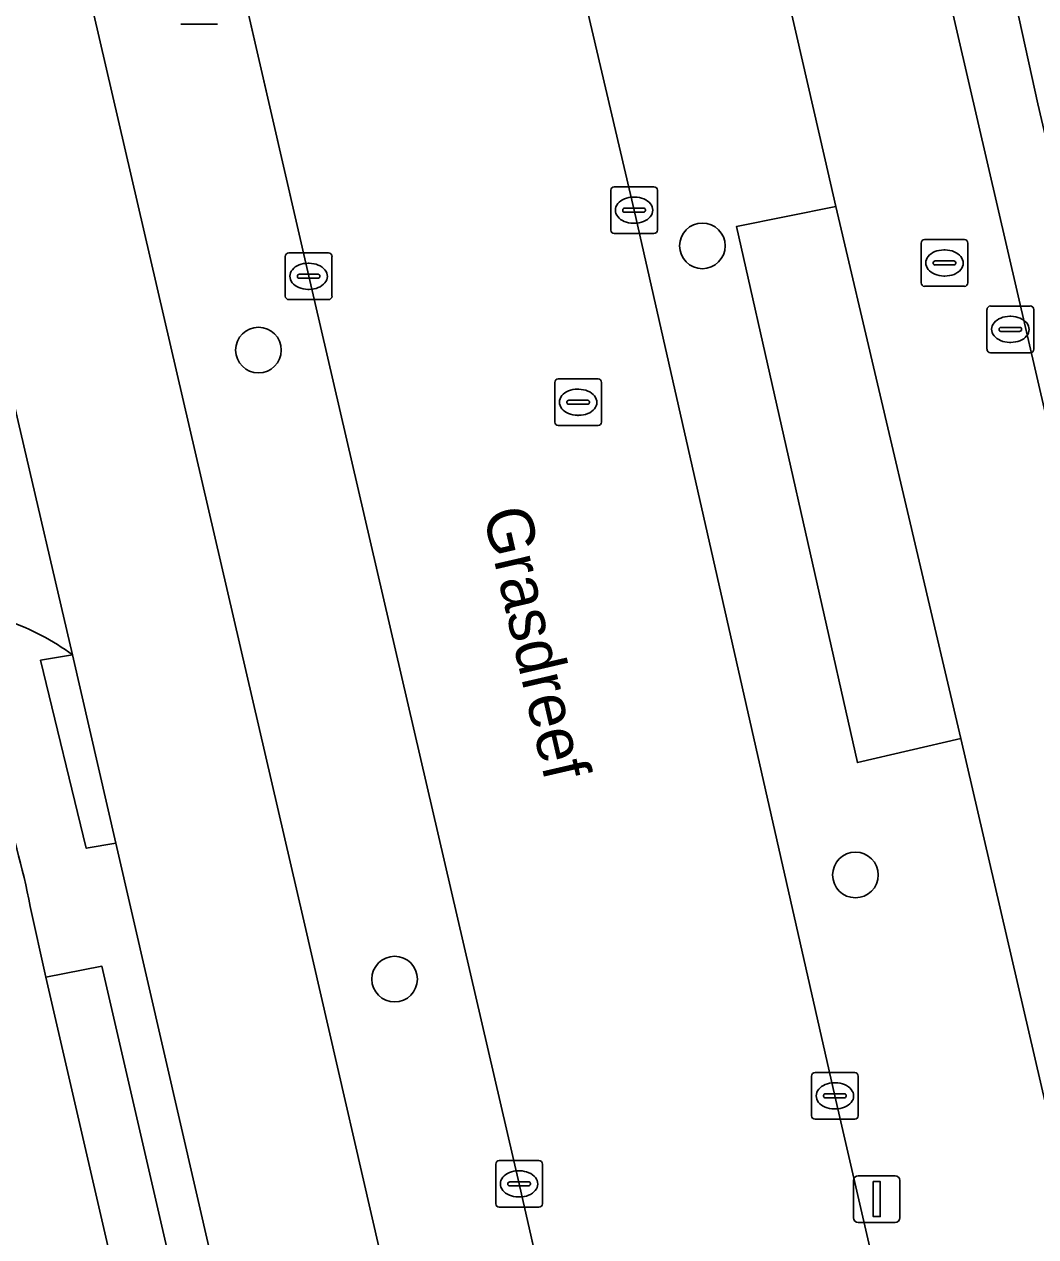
# Model space of a CAD drawing. Extents: x 156412 to 157779, y 382335 to 383768.
# Drawn here: x 156903.96 to 156925.64, y 383326.08 to 383352.06 of the extents above; entities that cross this region are included whole.
import ezdxf

# ---------------------------------------------------------------- set-up
doc = ezdxf.new("R2010")
doc.units = 0
for name, color, linetype in [('IMGEO_Berm_groen', 7, 'Continuous'), ('IMGEO_Berm_open', 7, 'Continuous'), ('IMGEO_Boom', 7, 'Continuous'), ('IMGEO_Fietspad_gesloten', 7, 'Continuous'), ('IMGEO_Groenvoorziening', 7, 'Continuous'), ('IMGEO_Haag', 7, 'Continuous'), ('IMGEO_Kolk', 7, 'Continuous'), ('IMGEO_Lichtmast', 7, 'Continuous'), ('IMGEO_Openbare_ruimte_label', 7, 'Continuous'), ('IMGEO_OVBaan_gesloten', 7, 'Continuous'), ('IMGEO_Parkeervlak_open', 7, 'Continuous'), ('IMGEO_Rijbaan_lokaal_gesloten', 7, 'Continuous'), ('IMGEO_Rioolput', 7, 'Continuous'), ('IMGEO_Voetpad_open', 7, 'Continuous')]:
    doc.layers.add(name, color=color, linetype=linetype)

msp = doc.modelspace()

# ---------------------------------------------------------------- linework, layer by layer
at = {"layer": 'IMGEO_Berm_groen'}
for points in [[(156903.19, 383407.661), (156905.568, 383397.246), (156912.337, 383368.106), (156917.027, 383348.073), (156921.33, 383329.097), (156930.329, 383290.11), (156934.742, 383271.089), (156939.341, 383251.098), (156939.593, 383249.999), (156943.691, 383232.123), (156948.081, 383213.092), (156952.648, 383193.045)], [(156936.86, 383281.208), (156934.676, 383280.776), (156932.04, 383292.186), (156934.201, 383292.683), (156930.479, 383308.991), (156928.336, 383308.508), (156925.673, 383319.912), (156927.806, 383320.455), (156924.029, 383336.754), (156921.813, 383336.239), (156919.223, 383347.725), (156921.354, 383348.155), (156921.12, 383349.15), (156917.592, 383364.509), (156916.077, 383364.137), (156915.442, 383363.981), (156912.708, 383375.436), (156909.172, 383390.905), (156906.422, 383402.555), (156906.958, 383402.674), (156906.692, 383403.77), (156906.425, 383404.866)], [(156904.312, 383338.43), (156904.994, 383338.546)], [(156904.089, 383333.155), (156904.422, 383331.638), (156905.627, 383331.874), (156908.15, 383320.926), (156908.556, 383321.019), (156909.008, 383321.122), (156905.923, 383334.515), (156905.291, 383334.402), (156904.312, 383338.43)]]:
    msp.add_lwpolyline(points, dxfattribs=at)
msp.add_lwpolyline([(156928.184, 383268.218), (156919.339, 383306.196), (156914.565, 383327.212), (156910.056, 383346.657), (156905.912, 383364.684), (156903.691, 383374.292), (156900.514, 383373.541), (156909.949, 383332.845), (156929.018, 383250), (156936.125, 383219.122), (156940.9, 383198.361), (156955.674, 383134.126), (156956.546, 383130.37), (156959.779, 383131.147), (156955.088, 383151.44), (156950.701, 383170.43), (156946.08, 383190.398), (156941.291, 383211.195), (156937.12, 383229.206), (156932.364, 383250)], close=True, dxfattribs=at)
for centre, radius, start, end in [((156902.034, 383334.582), 4.947, 53.254, 71.3421), ((156888.779, 383330.233), 15.586, 10.8065, 29.5058)]:
    msp.add_arc(centre, radius, start, end, dxfattribs=at)
at = {"layer": 'IMGEO_Berm_open'}
msp.add_lwpolyline([(156905.627, 383331.874), (156904.422, 383331.638), (156907.46, 383318.487), (156908.652, 383318.75), (156908.15, 383320.926)], close=True, dxfattribs=at)
at = {"layer": 'IMGEO_Boom'}
for centre in [(156918.492, 383347.309), (156908.98, 383345.076), (156921.771, 383333.831), (156911.897, 383331.6)]:
    msp.add_circle(centre, 0.489, dxfattribs=at)
at = {"layer": 'IMGEO_Fietspad_gesloten'}
msp.add_lwpolyline([(156909.949, 383332.845), (156900.514, 383373.541), (156895.227, 383396.458), (156890.632, 383416.374), (156887.151, 383415.566), (156890.422, 383401.425), (156891.704, 383395.882), (156903.833, 383343.549), (156904.994, 383338.546), (156905.923, 383334.515), (156909.008, 383321.122), (156911.67, 383309.566), (156925.393, 383250), (156932.709, 383218.226), (156937.468, 383197.57), (156940.9, 383198.361), (156936.125, 383219.122), (156929.018, 383250)], close=True, dxfattribs=at)
msp.add_lwpolyline([(156904.994, 383338.546), (156903.833, 383343.549)], dxfattribs=at)
msp.add_arc((156902.034, 383334.582), 4.947, 53.254, 71.3421, dxfattribs=at)
at = {"layer": 'IMGEO_Groenvoorziening'}
msp.add_lwpolyline([(156904.994, 383338.546), (156904.312, 383338.43), (156905.291, 383334.402), (156905.923, 383334.515)], close=True, dxfattribs=at)
at = {"layer": 'IMGEO_Haag'}
msp.add_lwpolyline([(156904.994, 383338.546), (156904.312, 383338.43), (156905.291, 383334.402), (156905.923, 383334.515)], close=True, dxfattribs=at)
at = {"layer": 'IMGEO_Kolk'}
for p, q in [((156916.527, 383347.647), (156916.527, 383348.499)), ((156916.602, 383348.573), (156917.454, 383348.573)), ((156917.528, 383348.499), (156917.528, 383347.647)), ((156916.829, 383348.116), (156917.227, 383348.116)), ((156917.015, 383348.353), (156917.04, 383348.353)), ((156916.786, 383348.067), (156916.786, 383348.079)), ((156917.224, 383348.03), (156916.826, 383348.03)), ((156917.27, 383348.079), (156917.27, 383348.067)), ((156917.038, 383347.793), (156917.013, 383347.793)), ((156917.454, 383347.573), (156916.602, 383347.573)), ((156909.554, 383346.231), (156909.554, 383347.083)), ((156909.629, 383347.157), (156910.481, 383347.157)), ((156910.555, 383347.083), (156910.555, 383346.231)), ((156910.042, 383346.937), (156910.067, 383346.937)), ((156909.813, 383346.651), (156909.813, 383346.663)), ((156910.251, 383346.614), (156909.853, 383346.614)), ((156909.856, 383346.7), (156910.254, 383346.7)), ((156910.297, 383346.663), (156910.297, 383346.651)), ((156910.065, 383346.377), (156910.04, 383346.377)), ((156910.481, 383346.157), (156909.629, 383346.157)), ((156924.59, 383345.094), (156924.59, 383345.946)), ((156924.665, 383346.02), (156925.517, 383346.02)), ((156925.078, 383345.8), (156925.103, 383345.8)), ((156925.591, 383345.946), (156925.591, 383345.094)), ((156924.849, 383345.514), (156924.849, 383345.526)), ((156924.892, 383345.563), (156925.29, 383345.563)), ((156925.333, 383345.526), (156925.333, 383345.514)), ((156925.287, 383345.477), (156924.889, 383345.477)), ((156925.517, 383345.02), (156924.665, 383345.02)), ((156925.101, 383345.24), (156925.076, 383345.24)), ((156920.831, 383328.672), (156920.831, 383329.524)), ((156920.906, 383329.598), (156921.758, 383329.598)), ((156921.832, 383329.524), (156921.832, 383328.672)), ((156921.133, 383329.141), (156921.531, 383329.141)), ((156921.319, 383329.378), (156921.344, 383329.378)), ((156921.09, 383329.092), (156921.09, 383329.104)), ((156921.528, 383329.055), (156921.13, 383329.055)), ((156921.574, 383329.104), (156921.574, 383329.092)), ((156921.342, 383328.818), (156921.317, 383328.818)), ((156921.758, 383328.598), (156920.906, 383328.598)), ((156914.063, 383326.786), (156914.063, 383327.638)), ((156914.138, 383327.712), (156914.99, 383327.712)), ((156915.064, 383327.638), (156915.064, 383326.786)), ((156914.551, 383327.492), (156914.576, 383327.492)), ((156914.322, 383327.206), (156914.322, 383327.218)), ((156914.76, 383327.169), (156914.362, 383327.169)), ((156914.365, 383327.255), (156914.763, 383327.255)), ((156914.806, 383327.218), (156914.806, 383327.206)), ((156914.574, 383326.932), (156914.549, 383326.932)), ((156914.99, 383326.712), (156914.138, 383326.712))]:
    msp.add_line(p, q, dxfattribs=at)
for points in [[(156916.527, 383347.647), (156916.527, 383348.499)], [(156916.602, 383348.573), (156917.454, 383348.573)], [(156917.528, 383348.499), (156917.528, 383347.647)], [(156917.454, 383347.573), (156916.602, 383347.573)], [(156909.554, 383346.231), (156909.554, 383347.083)], [(156909.629, 383347.157), (156910.481, 383347.157)], [(156910.555, 383347.083), (156910.555, 383346.231)], [(156910.481, 383346.157), (156909.629, 383346.157)], [(156924.59, 383345.094), (156924.59, 383345.946)], [(156924.665, 383346.02), (156925.517, 383346.02)], [(156925.591, 383345.946), (156925.591, 383345.094)], [(156925.517, 383345.02), (156924.665, 383345.02)], [(156920.831, 383328.672), (156920.831, 383329.524)], [(156920.906, 383329.598), (156921.758, 383329.598)], [(156921.832, 383329.524), (156921.832, 383328.672)], [(156921.758, 383328.598), (156920.906, 383328.598)], [(156914.063, 383326.786), (156914.063, 383327.638)], [(156914.138, 383327.712), (156914.99, 383327.712)], [(156915.064, 383327.638), (156915.064, 383326.786)], [(156914.99, 383326.712), (156914.138, 383326.712)]]:
    msp.add_lwpolyline(points, dxfattribs=at)
for centre, radius, start, end in [((156916.604, 383348.497), 0.0765, 91.552, 178.448), ((156916.604, 383348.497), 0.0765, 91.552, 178.448), ((156917.452, 383348.497), 0.0765, 1.552, 88.448), ((156917.452, 383348.497), 0.0765, 1.552, 88.448), ((156916.826, 383348.076), 0.0403, 85.8775, 175.7526), ((156917.231, 383348.078), 0.0386, 1.7309, 96.639), ((156916.823, 383348.066), 0.0366, 178.938, 274.7102), ((156917.227, 383348.073), 0.043, 264.8664, 352.4533), ((156916.604, 383347.649), 0.0765, 181.552, 268.448), ((156916.604, 383347.649), 0.0765, 181.552, 268.448), ((156917.452, 383347.649), 0.0765, 271.552, 358.448), ((156917.452, 383347.649), 0.0765, 271.552, 358.448), ((156909.631, 383347.081), 0.0765, 91.552, 178.448), ((156909.631, 383347.081), 0.0765, 91.552, 178.448), ((156910.479, 383347.081), 0.0765, 1.552, 88.448), ((156910.479, 383347.081), 0.0765, 1.552, 88.448), ((156909.853, 383346.66), 0.0403, 85.8775, 175.7526), ((156909.85, 383346.65), 0.0366, 178.938, 274.7102), ((156910.254, 383346.657), 0.043, 264.8664, 352.4533), ((156910.258, 383346.662), 0.0386, 1.7309, 96.639), ((156909.631, 383346.233), 0.0765, 181.552, 268.448), ((156909.631, 383346.233), 0.0765, 181.552, 268.448), ((156910.479, 383346.233), 0.0765, 271.552, 358.448), ((156910.479, 383346.233), 0.0765, 271.552, 358.448), ((156924.667, 383345.944), 0.0765, 91.552, 178.448), ((156924.667, 383345.944), 0.0765, 91.552, 178.448), ((156925.515, 383345.944), 0.0765, 1.552, 88.448), ((156925.515, 383345.944), 0.0765, 1.552, 88.448), ((156924.889, 383345.523), 0.0403, 85.8775, 175.7526), ((156924.886, 383345.513), 0.0366, 178.938, 274.7102), ((156925.29, 383345.52), 0.043, 264.8664, 352.4533), ((156925.294, 383345.525), 0.0386, 1.7309, 96.639), ((156924.667, 383345.096), 0.0765, 181.552, 268.448), ((156924.667, 383345.096), 0.0765, 181.552, 268.448), ((156925.515, 383345.096), 0.0765, 271.552, 358.448), ((156925.515, 383345.096), 0.0765, 271.552, 358.448), ((156920.908, 383329.522), 0.0765, 91.552, 178.448), ((156920.908, 383329.522), 0.0765, 91.552, 178.448), ((156921.756, 383329.522), 0.0765, 1.552, 88.448), ((156921.756, 383329.522), 0.0765, 1.552, 88.448), ((156921.13, 383329.101), 0.0403, 85.8775, 175.7526), ((156921.535, 383329.103), 0.0386, 1.7309, 96.639), ((156921.127, 383329.091), 0.0366, 178.938, 274.7102), ((156921.531, 383329.098), 0.043, 264.8664, 352.4533), ((156920.908, 383328.674), 0.0765, 181.552, 268.448), ((156920.908, 383328.674), 0.0765, 181.552, 268.448), ((156921.756, 383328.674), 0.0765, 271.552, 358.448), ((156921.756, 383328.674), 0.0765, 271.552, 358.448), ((156914.14, 383327.636), 0.0765, 91.552, 178.448), ((156914.14, 383327.636), 0.0765, 91.552, 178.448), ((156914.988, 383327.636), 0.0765, 1.552, 88.448), ((156914.988, 383327.636), 0.0765, 1.552, 88.448), ((156914.362, 383327.215), 0.0403, 85.8775, 175.7526), ((156914.359, 383327.205), 0.0366, 178.938, 274.7102), ((156914.763, 383327.212), 0.043, 264.8664, 352.4533), ((156914.767, 383327.217), 0.0386, 1.7309, 96.639), ((156914.14, 383326.788), 0.0765, 181.552, 268.448), ((156914.14, 383326.788), 0.0765, 181.552, 268.448), ((156914.988, 383326.788), 0.0765, 271.552, 358.448), ((156914.988, 383326.788), 0.0765, 271.552, 358.448)]:
    msp.add_arc(centre, radius, start, end, dxfattribs=at)
for centre, major_axis, ratio, start_param, end_param in [((156917.014, 383348.073), (-0.387, 0.002), 0.722429, 4.712389, 7.853982), ((156917.039, 383348.073), (-0.39, 0.002), 0.717154, 1.570796, 4.712389), ((156910.041, 383346.657), (-0.387, 0.002), 0.722429, 4.712389, 7.853982), ((156910.066, 383346.657), (-0.39, 0.002), 0.717154, 1.570796, 4.712389), ((156925.077, 383345.52), (-0.387, 0.002), 0.722429, 4.712389, 7.853982), ((156925.102, 383345.52), (-0.39, 0.002), 0.717154, 1.570796, 4.712389), ((156921.318, 383329.098), (-0.387, 0.002), 0.722429, 4.712389, 7.853982), ((156921.343, 383329.098), (-0.39, 0.002), 0.717154, 1.570796, 4.712389), ((156914.55, 383327.212), (-0.387, 0.002), 0.722429, 4.712389, 7.853982), ((156914.575, 383327.212), (-0.39, 0.002), 0.717154, 1.570796, 4.712389)]:
    msp.add_ellipse(centre, major_axis=major_axis, ratio=ratio, start_param=start_param, end_param=end_param, dxfattribs=at)
at = {"layer": 'IMGEO_Lichtmast'}
for p, q in [((156908.103, 383352.056), (156907.313, 383352.056)), ((156907.313, 383352.056), (156908.103, 383352.056)), ((156921.832, 383327.387), (156922.622, 383327.387)), ((156922.622, 383327.387), (156921.832, 383327.387)), ((156921.732, 383326.487), (156921.732, 383327.287)), ((156921.732, 383327.287), (156921.732, 383326.487)), ((156922.722, 383327.287), (156922.722, 383326.487)), ((156922.722, 383326.487), (156922.722, 383327.287)), ((156922.622, 383326.387), (156921.832, 383326.387)), ((156921.832, 383326.387), (156922.622, 383326.387))]:
    msp.add_line(p, q, dxfattribs=at)
msp.add_lwpolyline([(156922.152, 383327.262), (156922.302, 383327.262), (156922.302, 383326.512), (156922.152, 383326.512), (156922.152, 383327.262)], dxfattribs=at)
for centre, start, end in [((156921.832, 383327.287), 90, 180), ((156921.832, 383327.287), 90, 180), ((156922.622, 383327.287), 0, 90), ((156922.622, 383327.287), 360, 90), ((156921.832, 383326.487), 180, 270), ((156921.832, 383326.487), 180, 270), ((156922.622, 383326.487), 270, 0), ((156922.622, 383326.487), 270, 0)]:
    msp.add_arc(centre, 0.1, start, end, dxfattribs=at)
at = {"layer": 'IMGEO_OVBaan_gesloten'}
for points in [[(156893.788, 383417.14), (156899.018, 383394.504), (156903.691, 383374.292), (156905.912, 383364.684), (156910.056, 383346.657), (156914.565, 383327.212), (156919.339, 383306.196), (156928.184, 383268.218), (156932.364, 383250), (156937.12, 383229.206), (156941.291, 383211.195), (156946.08, 383190.398), (156950.701, 383170.43), (156955.088, 383151.44), (156959.779, 383131.147), (156960.249, 383129.114), (156960.392, 383128.494), (156961.894, 383121.934), (156982.207, 383034.26)], [(156967.122, 383130.536), (156966.653, 383132.564), (156965.636, 383136.958), (156961.996, 383152.751), (156957.51, 383172.189), (156952.648, 383193.045), (156948.081, 383213.092), (156943.691, 383232.123), (156939.593, 383249.999), (156939.341, 383251.098), (156934.742, 383271.089), (156930.329, 383290.11), (156921.33, 383329.097), (156917.027, 383348.073), (156912.337, 383368.106), (156905.568, 383397.246), (156903.19, 383407.661)]]:
    msp.add_lwpolyline(points, dxfattribs=at)
at = {"layer": 'IMGEO_Parkeervlak_open'}
for points in [[(156919.691, 383377.608), (156918.069, 383377.269), (156921.243, 383363.591), (156953.782, 383222.97), (156954.778, 383218.559), (156956.421, 383218.944), (156925.681, 383350.348)], [(156921.354, 383348.155), (156919.223, 383347.725), (156921.813, 383336.239), (156924.029, 383336.754)]]:
    msp.add_lwpolyline(points, close=True, dxfattribs=at)
at = {"layer": 'IMGEO_Rijbaan_lokaal_gesloten'}
for points in [[(156953.782, 383222.97), (156921.243, 383363.591), (156918.069, 383377.269), (156917.732, 383378.794), (156911.646, 383405.081), (156911.307, 383404.993), (156906.692, 383403.77), (156906.958, 383402.674), (156908.611, 383403.014), (156911.321, 383391.383), (156914.951, 383375.939), (156917.592, 383364.509), (156921.12, 383349.15), (156921.354, 383348.155), (156924.029, 383336.754), (156927.806, 383320.455)], [(156938.007, 383181.326), (156932.468, 383205.353), (156933.534, 383205.626), (156930.235, 383219.912), (156929.185, 383219.673), (156923.787, 383242.97), (156924.848, 383243.228), (156921.533, 383257.578), (156920.456, 383257.347), (156915.074, 383280.616), (156916.15, 383280.878), (156912.847, 383295.171), (156911.743, 383294.93), (156906.382, 383318.249), (156907.46, 383318.487), (156904.422, 383331.638), (156904.089, 383333.155)]]:
    msp.add_lwpolyline(points, dxfattribs=at)
msp.add_arc((156888.779, 383330.233), 15.586, 10.8065, 29.5058, dxfattribs=at)
at = {"layer": 'IMGEO_Rioolput'}
for p, q in [((156923.178, 383346.516), (156923.178, 383347.368)), ((156923.253, 383347.442), (156924.105, 383347.442)), ((156924.179, 383347.368), (156924.179, 383346.516)), ((156923.666, 383347.222), (156923.691, 383347.222)), ((156923.437, 383346.936), (156923.437, 383346.948)), ((156923.875, 383346.899), (156923.477, 383346.899)), ((156923.48, 383346.985), (156923.878, 383346.985)), ((156923.921, 383346.948), (156923.921, 383346.936)), ((156923.689, 383346.662), (156923.664, 383346.662)), ((156924.105, 383346.442), (156923.253, 383346.442)), ((156915.329, 383343.532), (156915.329, 383344.384)), ((156915.404, 383344.458), (156916.256, 383344.458)), ((156915.817, 383344.238), (156915.842, 383344.238)), ((156916.33, 383344.384), (156916.33, 383343.532)), ((156915.588, 383343.952), (156915.588, 383343.964)), ((156915.631, 383344.001), (156916.029, 383344.001)), ((156916.072, 383343.964), (156916.072, 383343.952)), ((156916.026, 383343.915), (156915.628, 383343.915)), ((156916.256, 383343.458), (156915.404, 383343.458)), ((156915.84, 383343.678), (156915.815, 383343.678))]:
    msp.add_line(p, q, dxfattribs=at)
for points in [[(156923.178, 383346.516), (156923.178, 383347.368)], [(156923.253, 383347.442), (156924.105, 383347.442)], [(156924.179, 383347.368), (156924.179, 383346.516)], [(156924.105, 383346.442), (156923.253, 383346.442)], [(156915.329, 383343.532), (156915.329, 383344.384)], [(156915.404, 383344.458), (156916.256, 383344.458)], [(156916.33, 383344.384), (156916.33, 383343.532)], [(156916.256, 383343.458), (156915.404, 383343.458)]]:
    msp.add_lwpolyline(points, dxfattribs=at)
for centre, radius, start, end in [((156923.255, 383347.366), 0.0765, 91.552, 178.448), ((156923.255, 383347.366), 0.0765, 91.552, 178.448), ((156924.103, 383347.366), 0.0765, 1.552, 88.448), ((156924.103, 383347.366), 0.0765, 1.552, 88.448), ((156923.477, 383346.945), 0.0403, 85.8775, 175.7526), ((156923.474, 383346.935), 0.0366, 178.938, 274.7102), ((156923.878, 383346.942), 0.043, 264.8664, 352.4533), ((156923.882, 383346.947), 0.0386, 1.7309, 96.639), ((156923.255, 383346.518), 0.0765, 181.552, 268.448), ((156923.255, 383346.518), 0.0765, 181.552, 268.448), ((156924.103, 383346.518), 0.0765, 271.552, 358.448), ((156924.103, 383346.518), 0.0765, 271.552, 358.448), ((156915.406, 383344.382), 0.0765, 91.552, 178.448), ((156915.406, 383344.382), 0.0765, 91.552, 178.448), ((156916.254, 383344.382), 0.0765, 1.552, 88.448), ((156916.254, 383344.382), 0.0765, 1.552, 88.448), ((156915.628, 383343.961), 0.0403, 85.8775, 175.7526), ((156915.625, 383343.951), 0.0366, 178.938, 274.7102), ((156916.029, 383343.958), 0.043, 264.8664, 352.4533), ((156916.033, 383343.963), 0.0386, 1.7309, 96.639), ((156915.406, 383343.534), 0.0765, 181.552, 268.448), ((156915.406, 383343.534), 0.0765, 181.552, 268.448), ((156916.254, 383343.534), 0.0765, 271.552, 358.448), ((156916.254, 383343.534), 0.0765, 271.552, 358.448)]:
    msp.add_arc(centre, radius, start, end, dxfattribs=at)
for centre, major_axis, ratio, start_param, end_param in [((156923.665, 383346.942), (-0.387, 0.002), 0.722429, 4.712389, 7.853982), ((156923.69, 383346.942), (-0.39, 0.002), 0.717154, 1.570796, 4.712389), ((156915.816, 383343.958), (-0.387, 0.002), 0.722429, 4.712389, 7.853982), ((156915.841, 383343.958), (-0.39, 0.002), 0.717154, 1.570796, 4.712389)]:
    msp.add_ellipse(centre, major_axis=major_axis, ratio=ratio, start_param=start_param, end_param=end_param, dxfattribs=at)
at = {"layer": 'IMGEO_Voetpad_open'}
msp.add_lwpolyline([(156911.307, 383404.993), (156911.646, 383405.081), (156913.241, 383405.493), (156919.347, 383379.146), (156919.691, 383377.608), (156925.681, 383350.348), (156956.421, 383218.944), (156954.778, 383218.559), (156955.051, 383217.364)], dxfattribs=at)

# ---------------------------------------------------------------- texts
at = {"layer": 'IMGEO_Openbare_ruimte_label'}
msp.add_text('Grasdreef', height=1, rotation=283.0075, dxfattribs=at).set_placement((156913.788, 383341.599))

doc.saveas('drawing.dxf')
